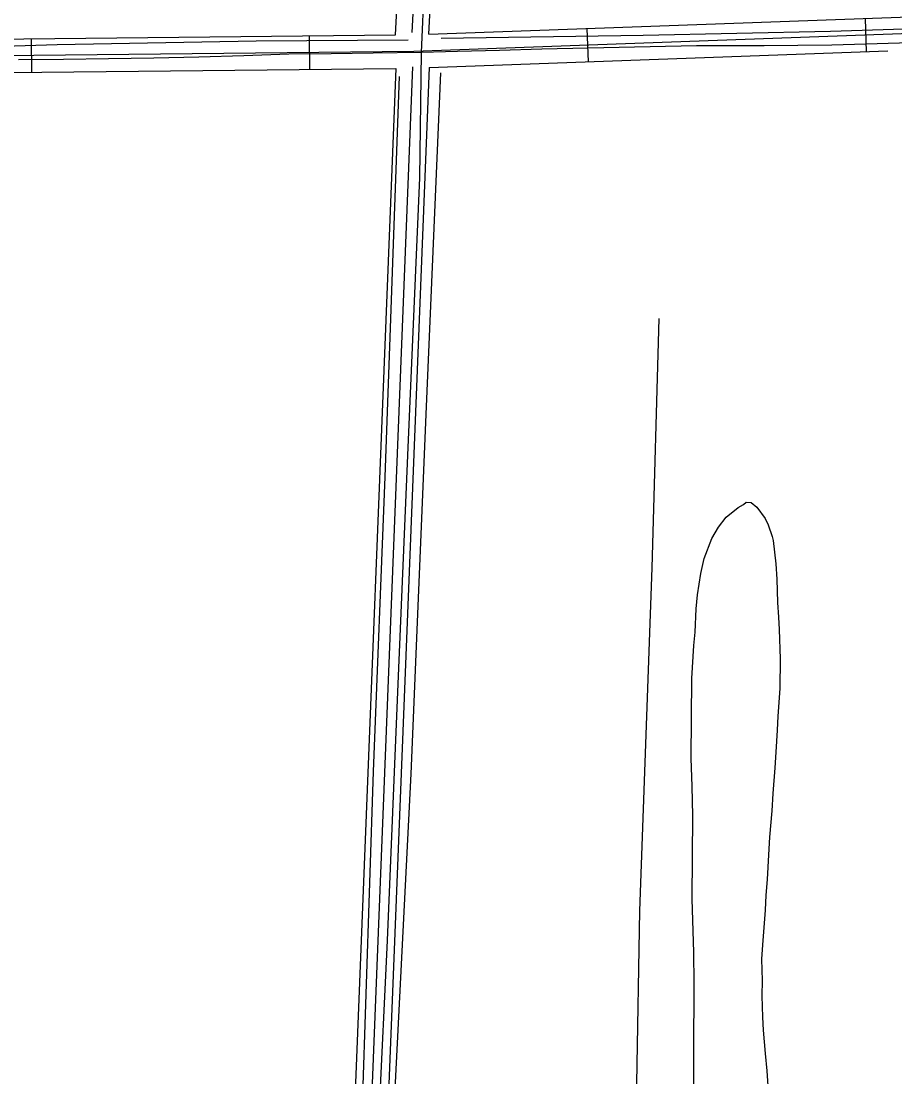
# Model space of a CAD drawing. Extents: x 3508733 to 3546731, y 546897 to 572481.
# Drawn here: x 3520841 to 3521626, y 559189 to 560138 of the extents above; entities that cross this region are included whole.
import ezdxf

# ---------------------------------------------------------------- set-up
doc = ezdxf.new("R2010")
doc.units = 0
for name, color, linetype in [('V-DTCH-CNTR', 7, 'Continuous'), ('V-ROAD-CNTR', 7, 'Continuous'), ('V-SITE-VEGE', 7, 'Continuous'), ('V-TOPO-SHOR', 7, 'Continuous')]:
    doc.layers.add(name, color=color, linetype=linetype)

msp = doc.modelspace()

# ---------------------------------------------------------------- linework, layer by layer
at = {"layer": 'V-DTCH-CNTR'}
msp.add_line((3521447.79, 560115.83), (3521308.82, 560112.71), dxfattribs=at)
for points in [[(3521200.79, 560109.65), (3521206.15, 560234.78), (3521216.6, 560444.04), (3521225.94, 560642.91), (3521237.8, 560889.64), (3521242.32, 561044.02), (3521252.25, 561275.85), (3521262.41, 561476.87), (3521272.72, 561708.7), (3521279.39, 561913.49), (3521281.68, 561993.53), (3521291.81, 562243.41), (3521304.14, 562496.8), (3521316.68, 562802.98), (3521330.89, 563100.5), (3521331.3, 563155.94)], [(3521890.54, 560119.77), (3521872.48, 560121.35), (3521854.39, 560122.67), (3521836.29, 560123.73), (3521818.18, 560124.53), (3521802.27, 560124.69), (3521786.37, 560124.59), (3521770.46, 560124.23), (3521754.57, 560123.59), (3521738.69, 560122.69), (3521725.12, 560122.95), (3521711.55, 560122.97), (3521697.99, 560122.76), (3521684.42, 560122.32), (3521670.87, 560121.65), (3521657.33, 560120.74), (3521643.81, 560119.61), (3521630.31, 560118.24), (3521599.91, 560117.18), (3521569.49, 560116.39), (3521539.07, 560115.85), (3521508.64, 560115.58), (3521478.22, 560115.57), (3521447.79, 560115.83)], [(3521308.82, 560112.71), (3521270.98, 560111.54), (3521233.14, 560110.54), (3521200.79, 560109.65), (3521157.44, 560109.05), (3521119.59, 560108.57), (3521081.73, 560108.26), (3521041.21, 560106.79), (3521000.69, 560105.57), (3520960.16, 560104.61), (3520919.62, 560103.89), (3520879.08, 560103.42), (3520838.54, 560103.2)], [(3521097.66, 557678.35), (3521105.25, 557878.42), (3521115.34, 558124.97), (3521118.8, 558186.35), (3521127.35, 558383.86), (3521138.83, 558615.08), (3521148.06, 558820.44), (3521159.61, 559040.47), (3521162.68, 559154.25), (3521170.18, 559311.35), (3521179.89, 559542.2), (3521188.81, 559754.62), (3521199.25, 559997.04), (3521200.79, 560109.65)]]:
    msp.add_lwpolyline(points, dxfattribs=at)
at = {"layer": 'V-ROAD-CNTR'}
for p, q in [((3521599.3, 560140.38), (3521600.39, 560110.4)), ((3520849.97, 560121.99), (3520850.29, 560091.99)), ((3521099.96, 560124.63), (3521100.27, 560094.63)), ((3521349.46, 560131.29), (3521350.55, 560101.31))]:
    msp.add_line(p, q, dxfattribs=at)
for points in [[(3521192.47, 560127.64), (3521202.3, 560314.89), (3521236.72, 561056.25), (3521279.48, 562000.17)], [(3521177.33, 560125.44), (3521187.32, 560315.63), (3521220.77, 561036.2)], [(3521207.41, 560126.12), (3521217.28, 560314.15), (3521250.81, 561036.28)], [(3521207.41, 560126.12), (3521763.89, 560146.37)], [(3521764.44, 560131.38), (3521193.77, 560110.61), (3520454.15, 560102.82), (3520050.35, 560090.15)], [(3520067.07, 560105.68), (3520453.84, 560117.82), (3521177.33, 560125.44)], [(3521207.68, 560096.11), (3521619.74, 560111.1)], [(3520066.32, 560075.64), (3520454.47, 560087.82), (3521177.63, 560095.44)], [(3521177.63, 560095.44), (3521140.33, 559153.1), (3521098.81, 558192.03), (3521053.01, 557244.41)], [(3521192.69, 560096.68), (3521155.32, 559152.48), (3521113.8, 558191.34), (3521067.99, 557243.68)], [(3521207.68, 560096.11), (3521170.3, 559151.86), (3521128.78, 558190.66), (3521082.97, 557242.96)]]:
    msp.add_lwpolyline(points, dxfattribs=at)
at = {"layer": 'V-SITE-VEGE'}
for points in [[(3521445.6, 559178.38), (3521445.47, 559209.69), (3521445.91, 559272.99), (3521445.41, 559300.51), (3521444.03, 559348.68), (3521444.55, 559423.67), (3521444.04, 559449.82), (3521443.18, 559475.29), (3521443.68, 559546.83), (3521445.6, 559576.41), (3521446.72, 559588.44), (3521447.55, 559609.42), (3521448.67, 559622.14), (3521451.9, 559641.38), (3521454.75, 559654.78), (3521461.75, 559672.62), (3521467.67, 559682.9), (3521474.61, 559691.79), (3521485.34, 559700.66), (3521490.18, 559703.38), (3521492.6, 559705.43), (3521497.07, 559705.05), (3521502.2, 559700.89), (3521509.7, 559690.86), (3521512.41, 559685), (3521515.77, 559674.65), (3521516.78, 559670.86), (3521519.04, 559649.86), (3521519.98, 559636.09), (3521520.52, 559615.1), (3521521.46, 559602.03), (3521522.08, 559591.01), (3521522.93, 559564.52), (3521522.74, 559538.03), (3521520.85, 559512.93), (3521520.42, 559500.55), (3521519.25, 559480.61), (3521518.11, 559466.51), (3521516.58, 559443.47), (3521515.44, 559428), (3521513.56, 559404.27)], [(3521513.56, 559404.27), (3521512.42, 559388.46), (3521511.23, 559366.1), (3521510.1, 559352.01), (3521509.66, 559338.59), (3521507.04, 559307.31), (3521506.26, 559294.58), (3521506.81, 559275.31), (3521506.72, 559261.56), (3521507.27, 559242.29), (3521507.88, 559230.59), (3521509.46, 559209.59), (3521511.07, 559194.1), (3521515.42, 559127.33)]]:
    msp.add_lwpolyline(points, dxfattribs=at)
at = {"layer": 'V-TOPO-SHOR'}
for points in [[(3521873.92, 560132.72), (3521840.69, 560136.25), (3521757.39, 560134.45), (3521568.15, 560128.56), (3521399.98, 560124.97), (3521218.45, 560122.14)], [(3521188.71, 560120.91), (3521052.08, 560119.92), (3520873.29, 560116.46), (3520719.88, 560111.92), (3520588.73, 560108.31), (3520453.87, 560106.71), (3520319.73, 560100.77), (3520213.23, 560101), (3520066.51, 560095.21)], [(3521180.86, 560087.99), (3521167.9, 559728.2), (3521157.41, 559463.26), (3521147.49, 559162.83)], [(3521176.28, 559159.95), (3521191.5, 559461.1), (3521205.29, 559791.48), (3521218.15, 560091.48)], [(3521353.06, 557680.5), (3521364.05, 558024.77), (3521371.46, 558363.01), (3521379.59, 558696.56), (3521391.6, 559027.52), (3521396.93, 559338.02), (3521408.1, 559646.31), (3521414.39, 559870.55)]]:
    msp.add_lwpolyline(points, dxfattribs=at)

doc.saveas('drawing.dxf')
